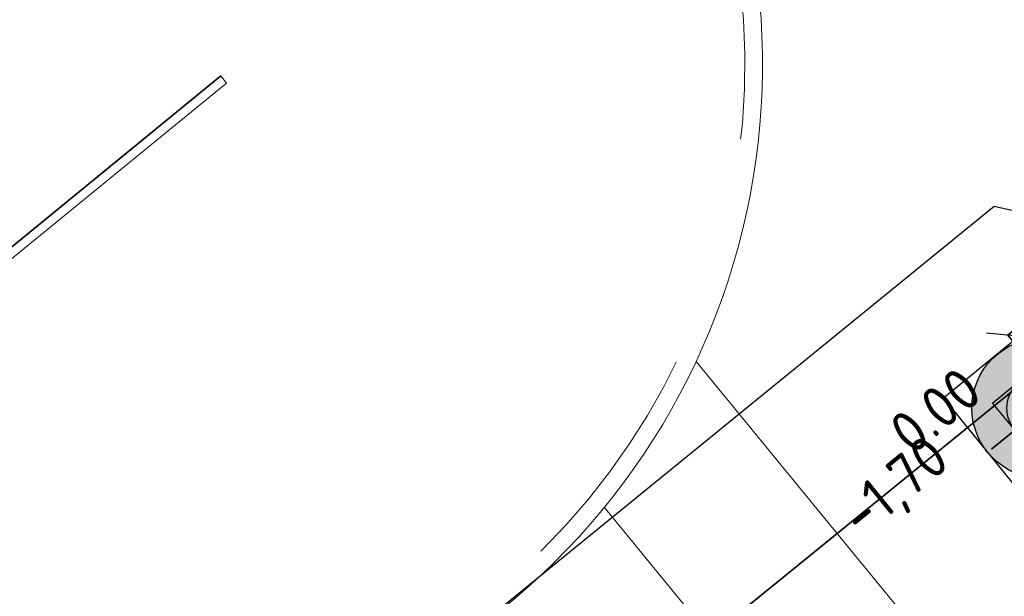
# Model space of a CAD drawing. Header units: metres. Extents: x 92403 to 95147, y 464428 to 465602.
# Tile 556 of 568: x 93449.53 to 93457.96, y 465267.69 to 465272.63. Entities that reach past the tile are written whole.
import ezdxf
from ezdxf.enums import TextEntityAlignment as Align

# ---------------------------------------------------------------- set-up
doc = ezdxf.new("R2010")
doc.units = ezdxf.units.M
for name, pattern in [('RI-HWA', [7.4, 5, -2.4]), ('VH-OPSLUITBAND_80X200', [14, 8, -2, 2, -2]), ('VH-TROTTOIRBAND', [15, 5, -2, 2, -2, 2, -2])]:
    doc.linetypes.add(name, pattern=pattern)
doc.layers.get('0').update_dxf_attribs({"linetype": 'CONTINUOUS'})
for name, color, linetype, lineweight, true_color in [('N-OI-RI-HWA_RIOOLPUT_INSPECTIEPUT-S', 7, 'CONTINUOUS', 25, 0x007bff), ('N-OI-RI-HWA_STROOMRICHTING-S', 7, 'CONTINUOUS', 25, 0x007bff), ('N-OI-RI-HWA_TRANSPORTLEIDING-G', 7, 'RI-HWA', 35, 0x007bff)]:
    doc.layers.add(name, color=color, linetype=linetype, lineweight=lineweight, true_color=true_color)
for name, color, linetype, lineweight in [('N-RO-VW-MARKERING-G', 7, 'CONTINUOUS', 9), ('N-WE-GW-ONTGRAVING-V', 2, 'CONTINUOUS', 30), ('N-WE-RI-PUT_BETON-S', 7, 'CONTINUOUS', 25), ('N-WE-VH-KANTOPSLUITING_OPSLUITBAND_80X200-G', 7, 'VH-OPSLUITBAND_80X200', 35), ('N-WE-VH-KANTOPSLUITING_TROTTOIRBAND-G', 7, 'VH-TROTTOIRBAND', 35), ('N-WE-VH-KANTOPSLUITING_VOORKANTBAND-G', 50, 'CONTINUOUS', 35), ('V-OI-RI-GWA_RIOOLPUT_INSPECTIEPUT-S', 30, 'CONTINUOUS', 25), ('V-WE-RI-GWA_STROOMRICHTING-S', 30, 'CONTINUOUS', 25), ('V-WE-RI-VOLSCHUIMEN-G', 130, 'CONTINUOUS-V', 35)]:
    doc.layers.add(name, color=color, linetype=linetype, lineweight=lineweight)
doc.styles.add('NLCS-ISO', font='NLCS-ISO.ttf')
doc.linetypes.add('CONTINUOUS-V', pattern='A,3.5,[24,NLCS.SHX,S=0.5,R=0,X=0,Y=0],3.5', length=7)

# ---------------------------------------------------------------- blocks, each defined once
blk = doc.blocks.new('N-SRI-PUT_BETON-SO')
blk.add_hatch(color=256).paths.add_polyline_path([(1.414, 1.414, 0.664858), (-2, 0.018), (-2, -0.018, 0.196534), (-1.414, -1.414)])
at = {"lineweight": -3, "flags": 128}
blk.add_lwpolyline([(2, -2), (2, 2), (-2, 2), (-2, -2)], close=True, dxfattribs=at)
at = {"lineweight": -3}
blk.add_circle((0, 0), 2, dxfattribs=at)
blk = doc.blocks.new('N-SRI-PUT_HWA-SO')
h = blk.add_hatch(color=256)
h.dxf.hatch_style = 1
h.paths.add_polyline_path([(-2, 0, 1), (2, 0, 1)])
at = {"lineweight": -3, "flags": 128}
blk.add_lwpolyline([(-2, -2), (2, -2), (2, 2), (-2, 2)], close=True, dxfattribs=at)
at = {"lineweight": -3}
blk.add_circle((0, 0), 2, dxfattribs=at)
blk = doc.blocks.new('*U275')
at = {"ltscale": 0.1, "style": 'NLCS-ISO'}
for tag, p in [('MAT', (-0.5, 0.5)), ('BOBL', (-103.552, 0))]:
    blk.add_attdef(tag, text='', height=1.8, dxfattribs=at).set_placement(p, align=Align.BOTTOM_RIGHT)
for tag, p in [('DIA', (0.5, 0.5)), ('BOBR', (102.892, 0))]:
    blk.add_attdef(tag, text='', height=1.8, dxfattribs=at).set_placement(p, align=Align.BOTTOM_LEFT)
blk.add_attdef('JVA', text='', height=1.8, dxfattribs=at).set_placement((0, -1), align=Align.TOP_CENTER)
at = {"ltscale": 0.1, "style": 'NLCS-ISO', "flags": 1}
blk.add_attdef('PUTNR-L', text='', height=1.8, dxfattribs=at).set_placement((-0.822, -5.885), align=Align.BOTTOM_RIGHT)
blk.add_attdef('PUTNR-L', text='', height=1.8, dxfattribs=at).set_placement((1.948, -5.77), align=Align.BOTTOM_LEFT)
blk = doc.blocks.new('V-SRI-PUT_GWA-SO')
blk.add_hatch(color=256).paths.add_polyline_path([(1.414, 1.414, 0.664858), (-2, 0.018), (-2, -0.018, 0.196534), (-1.414, -1.414)])
at = {"ltscale": 0.1, "flags": 128}
for points in [[(-2.652, 2.652), (2.652, -2.652)], [(2.652, 2.652), (-2.652, -2.652)]]:
    blk.add_lwpolyline(points, dxfattribs=at)
at = {"flags": 128}
blk.add_lwpolyline([(-2, 2), (2, 2), (2, -2), (-2, -2)], close=True, dxfattribs=at)
at = {"lineweight": -3, "flags": 128}
blk.add_lwpolyline([(2, -2), (2, 2), (-2, 2), (-2, -2)], close=True, dxfattribs=at)
at = {"lineweight": -3}
blk.add_circle((0, 0), 2, dxfattribs=at)
blk = doc.blocks.new('*U438')
at = {"ltscale": 0.1, "style": 'NLCS-ISO'}
for tag, p in [('MAT', (-1, 0.5)), ('BOBL', (-93.961, 0))]:
    blk.add_attdef(tag, text='', height=1.8, dxfattribs=at).set_placement(p, align=Align.BOTTOM_RIGHT)
for tag, p in [('DIA', (1, 0.5)), ('BOBR', (93.733, 0))]:
    blk.add_attdef(tag, text='', height=1.8, dxfattribs=at).set_placement(p, align=Align.BOTTOM_LEFT)
blk.add_attdef('JVA', text='', height=1.8, dxfattribs=at).set_placement((0, -1), align=Align.TOP_CENTER)

msp = doc.modelspace()

# ---------------------------------------------------------------- linework, layer by layer
at = {"layer": 'N-OI-RI-HWA_TRANSPORTLEIDING-G', "flags": 128}
msp.add_lwpolyline([(93423.420167, 465240.921204), (93458.285529, 465269.3042)], dxfattribs=at)
at = {"layer": 'N-RO-VW-MARKERING-G', "ltscale": 5, "flags": 128}
for points in [[(93459.146472, 465265.039029), (93455.323971, 465269.703633)], [(93459.146472, 465265.039029), (93455.323971, 465269.703633)], [(93457.866324, 465264.392416), (93454.537473, 465268.454619)], [(93457.866324, 465264.392416), (93454.537473, 465268.454619)]]:
    msp.add_lwpolyline(points, dxfattribs=at)
at = {"layer": 'N-WE-GW-ONTGRAVING-V', "flags": 128}
msp.add_lwpolyline([(93385.161698, 465211.839092), (93422.410042, 465242.16203), (93457.876985, 465271.034757), (93477.132376, 465266.736962), (93481.972587, 465270.456272), (93481.927, 465270.04), (93483.431527, 465267.541709), (93477.895673, 465263.287855), (93458.694073, 465267.573643), (93425.223643, 465240.326226), (93425.630065, 465239.826981), (93388.939149, 465210.011523)], dxfattribs=at)
at = {"layer": 'N-WE-VH-KANTOPSLUITING_OPSLUITBAND_80X200-G', "flags": 128}
msp.add_lwpolyline([(93451.252, 465272.148), (93439.725, 465262.735), (93436.208, 465259.863), (93425.117, 465250.807), (93420.444, 465246.991), (93412.049, 465240.136), (93407.384, 465236.326), (93403.054, 465232.79), (93401.253, 465231.32), (93400.329, 465230.565), (93399.683688, 465230.038083), (93398.074513, 465232.009055), (93373.569853, 465212.073299)], dxfattribs=at)
at = {"layer": 'N-WE-VH-KANTOPSLUITING_TROTTOIRBAND-G', "lineweight": 15, "flags": 128}
msp.add_lwpolyline([(93454.407455, 465276.203035), (93454.294569, 465276.104259, -0.42635006), (93453.558868, 465267.693171)], format="xyb", dxfattribs=at)
at = {"layer": 'N-WE-VH-KANTOPSLUITING_VOORKANTBAND-G', "linetype": 'Continuous', "lineweight": 15, "flags": 128}
msp.add_lwpolyline([(93454.407455, 465276.203035, -0.42635006), (93453.652897, 465267.576302)], format="xyb", dxfattribs=at)
at = {"layer": 'N-WE-VH-KANTOPSLUITING_VOORKANTBAND-G', "linetype": 'Continuous', "lineweight": 15}
msp.add_lwpolyline([(93373.620339, 465212.011242), (93398.063054, 465231.896602), (93399.672319, 465229.925519), (93400.379619, 465230.503051), (93401.303586, 465231.258024), (93403.104601, 465232.728036), (93407.434605, 465236.264039), (93412.099599, 465240.074034), (93420.494601, 465246.929036), (93425.167597, 465250.745033), (93436.2586, 465259.801036), (93439.7756, 465262.673036), (93451.3026, 465272.086036), (93451.252, 465272.148)], dxfattribs=at)
at = {"layer": 'V-WE-RI-VOLSCHUIMEN-G', "flags": 128}
msp.add_lwpolyline([(93407.350654, 465228.384274), (93426.818362, 465244.103926), (93458.556971, 465269.875002)], dxfattribs=at)

# ---------------------------------------------------------------- block references
at = {"layer": 'N-OI-RI-HWA_RIOOLPUT_INSPECTIEPUT-S', "xscale": 0.3, "yscale": 0.3, "zscale": 0.3, "rotation": 219.1838772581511}
msp.add_blockref('N-SRI-PUT_HWA-SO', (93458.285529, 465269.3042), dxfattribs=at)
at = {"layer": 'N-OI-RI-HWA_STROOMRICHTING-S'}
ref = msp.add_blockref('*U275', (93440.852848, 465255.112702), dxfattribs=dict(at, xscale=0.2, yscale=0.2, zscale=0.2, rotation=39.14815003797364))
ref.add_attrib('BOBR', '-1,70', dxfattribs={"layer": '0', "ltscale": 0.1, "height": 0.36, "rotation": 39.14815, "style": 'NLCS-ISO'}).set_placement((93456.811657, 465268.104358), align=Align.BOTTOM_LEFT)
at = {"layer": 'N-WE-RI-PUT_BETON-S', "xscale": 0.15, "yscale": 0.15, "zscale": 0.15, "rotation": 219.7758164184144}
msp.add_blockref('N-SRI-PUT_BETON-SO', (93458.285771, 465269.304397), dxfattribs=at)
at = {"layer": 'V-OI-RI-GWA_RIOOLPUT_INSPECTIEPUT-S', "xscale": 0.1999999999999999, "yscale": 0.1999999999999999, "zscale": 0.1999999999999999, "rotation": 219.5024781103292}
msp.add_blockref('V-SRI-PUT_GWA-SO', (93458.556971, 465269.875002), dxfattribs=at)
at = {"layer": 'V-WE-RI-GWA_STROOMRICHTING-S'}
ref = msp.add_blockref('*U438', (93442.687666, 465256.989464), dxfattribs=dict(at, xscale=0.2, yscale=0.2, zscale=0.2, rotation=39.0758655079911))
ref.add_attrib('BOBR', '0.00', dxfattribs={"layer": '0', "ltscale": 0.1, "height": 0.36, "rotation": 39.0758655, "style": 'NLCS-ISO'}).set_placement((93457.240946, 465268.806418), align=Align.BOTTOM_LEFT)

doc.saveas('drawing.dxf')
